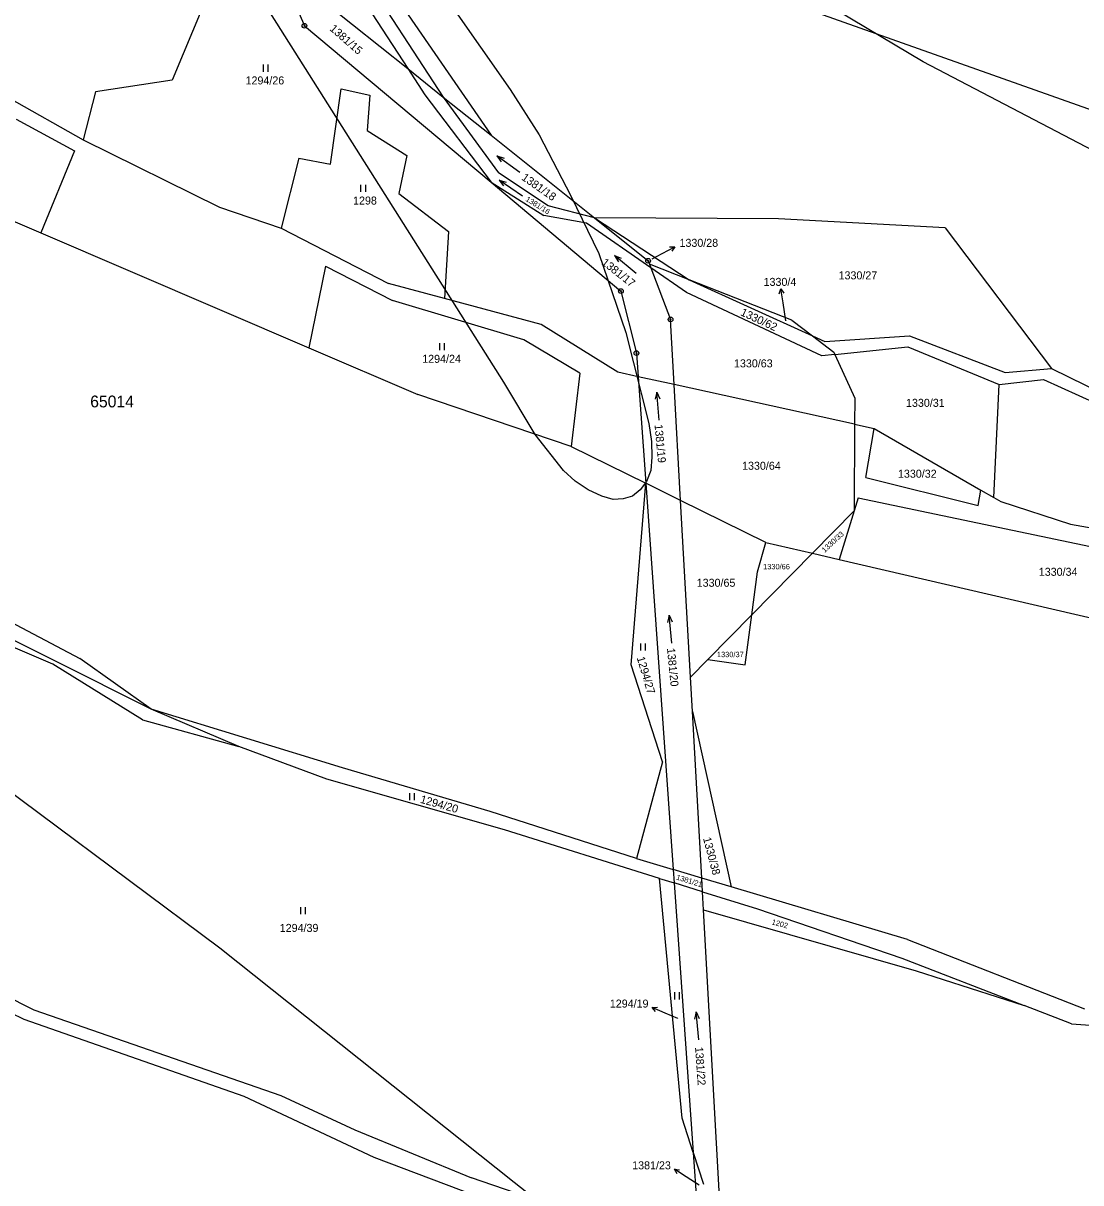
# Model space of a CAD drawing. Extents: x -546762 to -540209, y -1046851 to -1035694.
# Drawn here: x -542874.1 to -542649.4, y -1041824.4 to -1041578.1 of the extents above; entities that cross this region are included whole.
import ezdxf

# ---------------------------------------------------------------- set-up
doc = ezdxf.new("R2010")
doc.units = 0
for name, color, linetype in [('Vrstva 1', 7, 'Continuous'), ('Vrstva 16', 7, 'Continuous'), ('Vrstva 18', 7, 'Continuous'), ('Vrstva 24', 7, 'Continuous'), ('Vrstva 25', 7, 'Continuous'), ('Vrstva 52', 7, 'Continuous'), ('Vrstva 53', 7, 'Continuous'), ('Vrstva 6', 7, 'Continuous')]:
    doc.layers.add(name, color=color, linetype=linetype)

msp = doc.modelspace()

# ---------------------------------------------------------------- linework, layer by layer
at = {"layer": 'Vrstva 1'}
for points in [[(-542834.77, -1041531.28), (-542814.33, -1041578.67)], [(-542803.04, -1041565.88), (-542784.81, -1041593.82)], [(-542798.56, -1041567.15), (-542774.67, -1041601.92)], [(-542804.29, -1041569.37), (-542792.36, -1041587.79)], [(-542809.97, -1041573.72), (-542792.36, -1041587.79)], [(-542814.33, -1041578.67), (-542774.66, -1041611.9)], [(-542792.36, -1041587.79), (-542784.81, -1041593.82)], [(-542784.81, -1041593.82), (-542774.67, -1041601.92)], [(-542774.67, -1041601.92), (-542752.7, -1041619.48)], [(-542774.66, -1041611.9), (-542747.08, -1041635.02)], [(-542752.7, -1041619.48), (-542741.3, -1041628.6)], [(-542741.3, -1041628.6), (-542741.02, -1041629.33)], [(-542732.54, -1041632.67), (-542741.02, -1041629.33)], [(-542741.02, -1041629.33), (-542740.73, -1041630.08)], [(-542740.73, -1041630.08), (-542736.53, -1041641.05)], [(-542710.79, -1041641.22), (-542732.54, -1041632.67)], [(-542747.08, -1041635.02), (-542743.78, -1041648.21)], [(-542735.76, -1041654.9), (-542736.53, -1041641.05)], [(-542710.79, -1041641.22), (-542706.37, -1041644.55)], [(-542706.37, -1041644.55), (-542701.83, -1041647.98)], [(-542701.83, -1041647.98), (-542701.6, -1041648.49)], [(-542743.78, -1041648.21), (-542743.42, -1041653.22)], [(-542701.6, -1041648.49), (-542697.39, -1041657.8)], [(-542743.42, -1041653.22), (-542741.81, -1041675.84)], [(-542734.39, -1041679.49), (-542735.76, -1041654.9)], [(-542697.39, -1041657.8), (-542697.41, -1041663.29)], [(-542697.41, -1041663.29), (-542697.49, -1041681.67)], [(-542741.81, -1041675.84), (-542735.97, -1041757.88)], [(-542732.29, -1041717.04), (-542734.39, -1041679.49)], [(-542697.49, -1041681.67), (-542706.36, -1041690.69)], [(-542706.36, -1041690.69), (-542719.25, -1041703.79)], [(-542719.25, -1041703.79), (-542728.61, -1041713.3)], [(-542728.61, -1041713.3), (-542732.29, -1041717.04)], [(-542731.89, -1041724.29), (-542732.29, -1041717.04)], [(-542729.91, -1041759.69), (-542731.89, -1041724.29)], [(-542735.97, -1041757.88), (-542735.77, -1041760.72)], [(-542735.77, -1041760.72), (-542731.7, -1041817.94)], [(-542729.75, -1041762.59), (-542729.91, -1041759.69)], [(-542729.53, -1041766.42), (-542729.75, -1041762.59)], [(-542729.53, -1041766.42), (-542684.35, -1041779.38)], [(-542725.34, -1041841.37), (-542729.53, -1041766.42)], [(-542684.35, -1041779.38), (-542661.42, -1041786.73)], [(-542651.31, -1041790.65), (-542661.42, -1041786.73)], [(-542651.31, -1041790.65), (-542623.68, -1041792.63)], [(-542731.7, -1041817.94), (-542730.13, -1041840.02)]]:
    msp.add_lwpolyline(points, dxfattribs=at)
at = {"layer": 'Vrstva 16'}
for p, q in [((-542738.28, -1041627.03), (-542735.63, -1041625.63)), ((-542712.62, -1041637.54), (-542713.09, -1041634.58)), ((-542737.67, -1041788.35), (-542740.44, -1041787.19)), ((-542733.19, -1041823.16), (-542735.71, -1041821.54))]:
    msp.add_line(p, q, dxfattribs=at)
for points in [[(-542736.74, -1041625.66), (-542735.63, -1041625.63), (-542736.28, -1041626.54)], [(-542740.45, -1041628.17), (-542738.28, -1041627.03)], [(-542713.43, -1041635.64), (-542713.09, -1041634.58), (-542712.44, -1041635.49)], [(-542712.01, -1041641.38), (-542712.62, -1041637.54)], [(-542739.71, -1041788.04), (-542740.44, -1041787.19), (-542739.32, -1041787.12)], [(-542734.97, -1041789.48), (-542737.67, -1041788.35)], [(-542735.14, -1041822.5), (-542735.71, -1041821.54), (-542734.6, -1041821.66)], [(-542730.48, -1041824.91), (-542733.19, -1041823.16)]]:
    msp.add_lwpolyline(points, dxfattribs=at)
at = {"layer": 'Vrstva 24'}
for centre, radius in [((-542814.33, -1041578.67), 0.5), ((-542814.33, -1041578.67), 0.1), ((-542741.3, -1041628.6), 0.5), ((-542741.3, -1041628.6), 0.1), ((-542747.08, -1041635.02), 0.5), ((-542747.08, -1041635.02), 0.1), ((-542736.53, -1041641.05), 0.5), ((-542736.53, -1041641.05), 0.1), ((-542743.78, -1041648.21), 0.5), ((-542743.78, -1041648.21), 0.1)]:
    msp.add_circle(centre, radius, dxfattribs=at)
at = {"layer": 'Vrstva 25'}
for p, q in [((-542823.02, -1041588.44), (-542823.02, -1041586.94)), ((-542822.02, -1041588.44), (-542822.02, -1041586.94)), ((-542802.3, -1041613.95), (-542802.3, -1041612.45)), ((-542801.3, -1041613.95), (-542801.3, -1041612.45)), ((-542785.53, -1041647.56), (-542785.53, -1041646.06)), ((-542784.53, -1041647.56), (-542784.53, -1041646.06)), ((-542742.87, -1041711.37), (-542742.87, -1041709.87)), ((-542741.87, -1041711.37), (-542741.87, -1041709.87)), ((-542791.92, -1041743.12), (-542791.92, -1041741.62)), ((-542790.92, -1041743.12), (-542790.92, -1041741.62)), ((-542815.09, -1041767.36), (-542815.09, -1041765.86)), ((-542814.09, -1041767.36), (-542814.09, -1041765.86)), ((-542735.6, -1041785.44), (-542735.6, -1041783.94)), ((-542734.6, -1041785.44), (-542734.6, -1041783.94))]:
    msp.add_line(p, q, dxfattribs=at)
for points in [[(-542768.56, -1041609.83), (-542773.4, -1041606.29), (-542772.49, -1041607.58)], [(-542773.4, -1041606.29), (-542771.89, -1041606.77)], [(-542768.01, -1041614.85), (-542772.97, -1041611.45), (-542772.01, -1041612.71)], [(-542772.97, -1041611.45), (-542771.45, -1041611.89)], [(-542743.81, -1041631.27), (-542748.47, -1041627.49), (-542747.62, -1041628.82)], [(-542748.47, -1041627.49), (-542746.99, -1041628.05)], [(-542738.98, -1041662.46), (-542739.42, -1041656.48), (-542739.81, -1041658.01)], [(-542739.42, -1041656.48), (-542738.81, -1041657.94)], [(-542736.22, -1041709.82), (-542736.84, -1041703.86), (-542737.18, -1041705.4)], [(-542736.84, -1041703.86), (-542736.19, -1041705.3)], [(-542730.5, -1041794.07), (-542731.06, -1041788.09), (-542731.42, -1041789.63)], [(-542731.06, -1041788.09), (-542730.42, -1041789.54)]]:
    msp.add_lwpolyline(points, dxfattribs=at)
at = {"layer": 'Vrstva 52'}
for points in [[(-542795.82, -1041556.2), (-542770.6, -1041592.2), (-542764.46, -1041601.85), (-542757.68, -1041614.78), (-542751.74, -1041627.08), (-542746.02, -1041643.84), (-542741.14, -1041663.13), (-542740.6, -1041666.96), (-542740.47, -1041670.28), (-542740.74, -1041673.12), (-542741.64, -1041675.47), (-542742.96, -1041677.27), (-542744.62, -1041678.59), (-542746.62, -1041679.14), (-542748.7, -1041679.28), (-542751.12, -1041678.59), (-542754.03, -1041677.27), (-542756.8, -1041675.41), (-542759.29, -1041673.12), (-542765.31, -1041665.5), (-542771.95, -1041654.36), (-542846.75, -1041536.09)], [(-542630.96, -1041613.47), (-542682.88, -1041586.33), (-542707.04, -1041571.87)], [(-542937.64, -1041703.03), (-542931.47, -1041704.73), (-542925.41, -1041707.52), (-542915.36, -1041713.33), (-542889.93, -1041731.63), (-542832.28, -1041774.53), (-542769.75, -1041824.26), (-542747.92, -1041841.44)]]:
    msp.add_lwpolyline(points, dxfattribs=at)
at = {"layer": 'Vrstva 6'}
for points in [[(-542717.67, -1041571.47), (-542616.37, -1041607.42)], [(-542835.78, -1041574.28), (-542842.4, -1041590.24)], [(-542792.36, -1041587.79), (-542788.74, -1041593.38)], [(-542842.4, -1041590.24), (-542858.68, -1041592.69)], [(-542858.68, -1041592.69), (-542861.32, -1041602.92)], [(-542808.76, -1041608.05), (-542806.54, -1041592.07)], [(-542806.54, -1041592.07), (-542800.42, -1041593.44)], [(-542800.42, -1041593.44), (-542800.97, -1041600.89)], [(-542788.74, -1041593.38), (-542774.66, -1041611.9)], [(-542784.81, -1041593.82), (-542773.05, -1041609.94)], [(-542877.1, -1041593.97), (-542861.32, -1041602.92)], [(-542875.59, -1041598.55), (-542863.19, -1041605.26)], [(-542800.97, -1041600.89), (-542792.59, -1041606.21)], [(-542861.32, -1041602.92), (-542832.36, -1041617.17)], [(-542863.19, -1041605.26), (-542870.34, -1041622.65)], [(-542815.51, -1041606.78), (-542819.23, -1041621.67)], [(-542815.51, -1041606.78), (-542808.76, -1041608.05)], [(-542792.59, -1041606.21), (-542794.28, -1041614.28)], [(-542762.5, -1041616.94), (-542773.05, -1041609.94)], [(-542774.66, -1041611.9), (-542763.48, -1041618.96)], [(-542890.38, -1041614.06), (-542870.34, -1041622.65)], [(-542794.28, -1041614.28), (-542783.71, -1041622.35)], [(-542832.36, -1041617.17), (-542819.23, -1041621.67)], [(-542752.7, -1041619.48), (-542762.5, -1041616.94)], [(-542754.38, -1041620.62), (-542763.48, -1041618.96)], [(-542740.73, -1041630.08), (-542754.38, -1041620.62)], [(-542713.58, -1041619.69), (-542752.7, -1041619.48)], [(-542752.7, -1041619.48), (-542732.54, -1041632.67)], [(-542678.16, -1041621.57), (-542713.58, -1041619.69)], [(-542870.34, -1041622.65), (-542813.39, -1041647.07)], [(-542819.23, -1041621.67), (-542796.43, -1041633.39)], [(-542783.71, -1041622.35), (-542784.53, -1041636.59)], [(-542678.16, -1041621.57), (-542655.6, -1041651.45)], [(-542809.87, -1041629.7), (-542813.39, -1041647.07)], [(-542809.87, -1041629.7), (-542795.57, -1041637.01)], [(-542733.13, -1041635.35), (-542740.73, -1041630.08)], [(-542732.54, -1041632.67), (-542706.37, -1041644.55)], [(-542784.53, -1041636.59), (-542796.43, -1041633.39)], [(-542704.38, -1041648.78), (-542733.13, -1041635.35)], [(-542767.67, -1041645.4), (-542795.57, -1041637.01)], [(-542764.05, -1041642.09), (-542784.53, -1041636.59)], [(-542747.72, -1041652.28), (-542764.05, -1041642.09)], [(-542755.83, -1041652.43), (-542767.67, -1041645.4)], [(-542706.37, -1041644.55), (-542703.76, -1041645.74)], [(-542703.76, -1041645.74), (-542685.78, -1041644.52)], [(-542685.78, -1041644.52), (-542665.45, -1041652.3)], [(-542813.39, -1041647.07), (-542790.23, -1041657)], [(-542701.6, -1041648.49), (-542686.13, -1041646.87)], [(-542686.13, -1041646.87), (-542666.74, -1041654.9)], [(-542701.6, -1041648.49), (-542704.38, -1041648.78)], [(-542755.83, -1041652.43), (-542757.66, -1041668.04)], [(-542743.42, -1041653.22), (-542747.72, -1041652.28)], [(-542665.45, -1041652.3), (-542655.6, -1041651.45)], [(-542655.6, -1041651.45), (-542634.06, -1041662.02)], [(-542735.76, -1041654.9), (-542743.42, -1041653.22)], [(-542697.41, -1041663.29), (-542735.76, -1041654.9)], [(-542667.81, -1041678.88), (-542666.74, -1041654.9)], [(-542666.74, -1041654.9), (-542657.28, -1041653.78)], [(-542657.28, -1041653.78), (-542634.75, -1041664.03)], [(-542757.66, -1041668.04), (-542790.23, -1041657)], [(-542697.41, -1041663.29), (-542693.25, -1041664.2)], [(-542695.06, -1041674.59), (-542693.25, -1041664.2)], [(-542693.25, -1041664.2), (-542670.57, -1041677.29)], [(-542757.66, -1041668.04), (-542741.81, -1041675.84)], [(-542695.06, -1041674.59), (-542671.18, -1041680.53)], [(-542744.87, -1041714.41), (-542741.81, -1041675.84)], [(-542734.39, -1041679.49), (-542741.81, -1041675.84)], [(-542671.18, -1041680.53), (-542670.57, -1041677.29)], [(-542670.57, -1041677.29), (-542667.81, -1041678.88)], [(-542716.29, -1041688.39), (-542734.39, -1041679.49)], [(-542696.63, -1041678.9), (-542697.49, -1041681.67)], [(-542696.63, -1041678.9), (-542642.91, -1041690.2)], [(-542667.81, -1041678.88), (-542666.37, -1041679.71)], [(-542666.37, -1041679.71), (-542651.52, -1041684.56)], [(-542697.49, -1041681.67), (-542700.7, -1041692)], [(-542651.52, -1041684.56), (-542629.47, -1041688.43)], [(-542718.03, -1041694.68), (-542716.29, -1041688.39)], [(-542716.29, -1041688.39), (-542706.36, -1041690.69)], [(-542706.36, -1041690.69), (-542700.7, -1041692)], [(-542700.7, -1041692), (-542632.02, -1041707.98)], [(-542719.25, -1041703.79), (-542718.03, -1041694.68)], [(-542885.58, -1041700.7), (-542862, -1041713.05)], [(-542867.8, -1041714.23), (-542891.97, -1041703.95)], [(-542846.85, -1041723.85), (-542887.9, -1041703.31)], [(-542720.68, -1041714.4), (-542719.25, -1041703.79)], [(-542848.7, -1041726.1), (-542867.8, -1041714.23)], [(-542846.85, -1041723.85), (-542862, -1041713.05)], [(-542738.24, -1041734.97), (-542744.87, -1041714.41)], [(-542728.61, -1041713.3), (-542720.68, -1041714.4)], [(-542806.22, -1041736.3), (-542846.85, -1041723.85)], [(-542828.28, -1041731.73), (-542846.85, -1041723.85)], [(-542731.89, -1041724.29), (-542723.67, -1041761.55)], [(-542848.7, -1041726.1), (-542828.28, -1041731.73)], [(-542809.58, -1041738.69), (-542828.28, -1041731.73)], [(-542774.85, -1041745.53), (-542806.22, -1041736.3)], [(-542738.24, -1041734.97), (-542743.73, -1041755.56)], [(-542771.81, -1041749.44), (-542809.58, -1041738.69)], [(-542743.73, -1041755.56), (-542774.85, -1041745.53)], [(-542738.88, -1041759.75), (-542771.81, -1041749.44)], [(-542743.73, -1041755.56), (-542735.97, -1041757.88)], [(-542729.91, -1041759.69), (-542735.97, -1041757.88)], [(-542734.04, -1041810.71), (-542738.88, -1041759.75)], [(-542738.88, -1041759.75), (-542735.77, -1041760.72)], [(-542729.75, -1041762.59), (-542735.77, -1041760.72)], [(-542723.67, -1041761.55), (-542729.91, -1041759.69)], [(-542929.16, -1041762.73), (-542873.91, -1041789.67)], [(-542729.75, -1041762.59), (-542718.02, -1041766.23)], [(-542686.15, -1041772.76), (-542723.67, -1041761.55)], [(-542917.3, -1041764.75), (-542871.8, -1041787.64)], [(-542718.02, -1041766.23), (-542687.37, -1041776.67)], [(-542686.15, -1041772.76), (-542648.58, -1041787.47)], [(-542687.37, -1041776.67), (-542661.42, -1041786.73)], [(-542871.8, -1041787.64), (-542819.36, -1041805.85)], [(-542873.91, -1041789.67), (-542827.19, -1041805.98)], [(-542827.19, -1041805.98), (-542799.54, -1041818.96)], [(-542819.36, -1041805.85), (-542803.58, -1041813.16)], [(-542731.7, -1041817.94), (-542734.04, -1041810.71)], [(-542803.58, -1041813.16), (-542778.8, -1041823.34)], [(-542731.7, -1041817.94), (-542729.51, -1041824.7)], [(-542799.54, -1041818.96), (-542772.02, -1041829.34)], [(-542730.13, -1041840.02), (-542778.8, -1041823.34)]]:
    msp.add_lwpolyline(points, dxfattribs=at)

# ---------------------------------------------------------------- texts
at = {"layer": 'Vrstva 16'}
for s, p in [('1330/28', (-542734.63, -1041625.63)), ('1330/4', (-542716.76, -1041633.92)), ('1294/19', (-542749.43, -1041787.19)), ('1381/23', (-542744.68, -1041821.54))]:
    msp.add_text(s, height=1.7, dxfattribs=at).set_placement(p)
at = {"layer": 'Vrstva 18'}
for s, height, rotation, p in [('1381/15', 1.7, 318.8184, (-542809.08, -1041579.51)), ('1381/18', 1.7, 324.9838, (-542768.33, -1041611.25)), ('1381/16', 1.14, 328.1325, (-542767.43, -1041615.8)), ('1381/17', 1.7, 321.8081, (-542751.33, -1041629.23)), ('1330/62', 1.7, 334.9224, (-542721.81, -1041640.1)), ('1381/19', 1.7, 275.4455, (-542739.94, -1041663.41)), ('1330/33', 1.14, 42.8572, (-542703.77, -1041690.64)), ('1381/20', 1.7, 275.6181, (-542737.29, -1041710.9)), ('1294/27', 1.7, 286.6349, (-542743.73, -1041712.9)), ('1294/20', 1.7, 344.2667, (-542789.84, -1041743.67)), ('1330/38', 1.7, 284.7848, (-542729.64, -1041751.24)), ('1381/21', 1.14, 342.7035, (-542735.41, -1041759.97)), ('1202', 1.14, 344.7266, (-542715.13, -1041769.49)), ('1381/22', 1.7, 274.1539, (-542731.33, -1041795.59))]:
    msp.add_text(s, height=height, rotation=rotation, dxfattribs=at).set_placement(p)
for s, height, p in [('1294/26', 1.7, (-542826.82, -1041591.14)), ('1298', 1.7, (-542803.98, -1041616.65)), ('1330/28', 0.1, (-542740.7, -1041628.17)), ('1330/27', 1.7, (-542700.83, -1041632.54)), ('1330/4', 0.1, (-542712.22, -1041641.38)), ('1294/24', 1.7, (-542789.29, -1041650.26)), ('1330/63', 1.7, (-542723.05, -1041651.23)), ('1330/31', 1.7, (-542686.5, -1041659.61)), ('1330/64', 1.7, (-542721.33, -1041672.97)), ('1330/32', 1.7, (-542688.21, -1041674.66)), ('1330/66', 1.14, (-542716.86, -1041694.11)), ('1330/34', 1.7, (-542658.29, -1041695.49)), ('1330/65', 1.7, (-542730.97, -1041697.82)), ('1330/37', 1.14, (-542726.67, -1041712.77)), ('1294/39', 1.7, (-542819.56, -1041771.12)), ('1294/19', 0.1, (-542735.21, -1041789.48))]:
    msp.add_text(s, height=height, dxfattribs=at).set_placement(p)
at = {"layer": 'Vrstva 53'}
msp.add_text('65014', height=2.5, dxfattribs=at).set_placement((-542859.83, -1041659.72))

doc.saveas('drawing.dxf')
